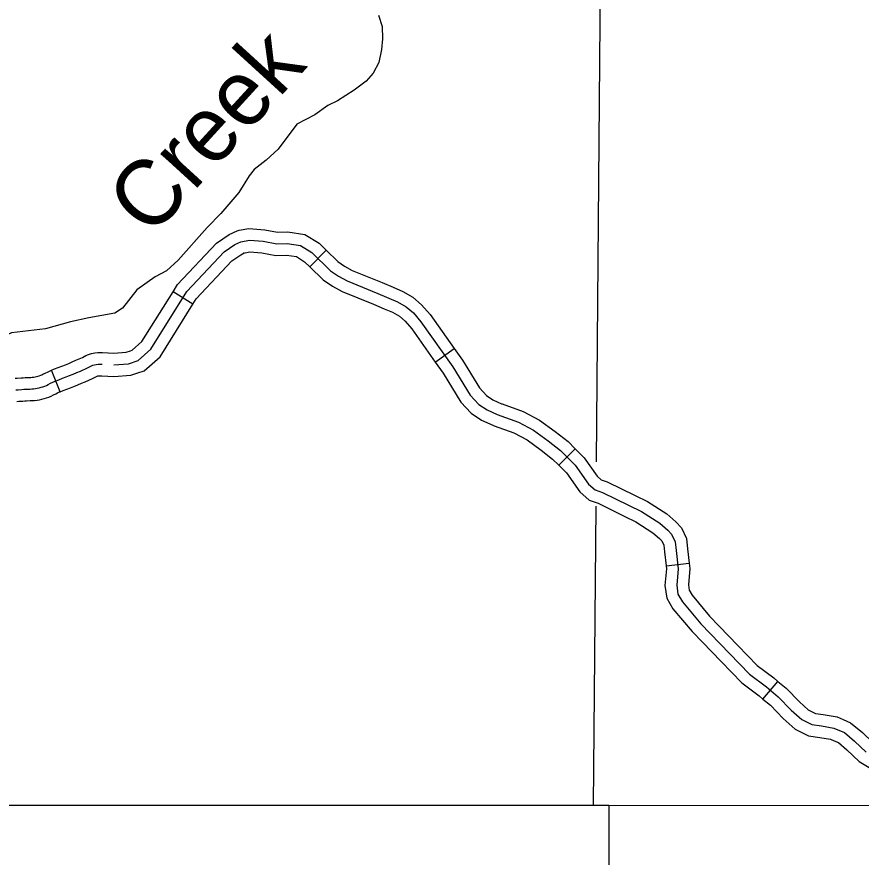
# Model space of a CAD drawing. Extents: x -19 to 366, y -4 to 359.
# Drawn here: x 135.666 to 136.698, y 197.983 to 199.01 of the extents above; entities that cross this region are included whole.
import ezdxf

# ---------------------------------------------------------------- set-up
doc = ezdxf.new("R2010")
doc.units = 0
for name, color, linetype in [('R_Axis', 7, 'Continuous'), ('R_Axis Annot', 7, 'Continuous'), ('R_Temp Easement', 7, 'Continuous'), ('Sheet Fence', 7, 'Continuous'), ('T_Indications', 7, 'Continuous')]:
    doc.layers.add(name, color=color, linetype=linetype)

msp = doc.modelspace()

# ---------------------------------------------------------------- linework, layer by layer
at = {"layer": 'R_Axis'}
msp.add_lwpolyline([(139.2314, 198.0374), (138.3894, 198.0333), (138.3734, 198.0335), (137.3923, 198.046), (137.3636, 198.046), (136.3894, 198.0464), (136.3709, 198.0464), (135.3908, 198.0464), (135.3637, 198.047), (134.4615, 198.0663), (134.4184, 198.067), (133.4674, 198.0826)], dxfattribs=at)
at = {"layer": 'R_Axis Annot'}
for points in [[(136.3744, 198.4665), (136.3794, 199.0537)], [(136.3709, 198.0464), (136.374, 198.4124)], [(136.3894, 198.0464), (136.3897, 197.3797)]]:
    msp.add_lwpolyline(points, dxfattribs=at)
at = {"layer": 'R_Temp Easement'}
for points in [[(136.108, 199.0123), (136.1126, 198.9983), (136.1131, 198.9835), (136.1116, 198.9702), (136.1083, 198.9546), (136.1015, 198.9413), (136.0932, 198.9318), (136.0785, 198.9207), (136.0582, 198.9078), (136.0461, 198.902), (136.0303, 198.8906), (136.0084, 198.8791), (135.9854, 198.8487), (135.9708, 198.835), (135.9561, 198.8235), (135.95, 198.8159), (135.9373, 198.7954), (135.9154, 198.7699), (135.8989, 198.7527), (135.8635, 198.7128), (135.8492, 198.6998), (135.8352, 198.6926)], [(135.8352, 198.6926), (135.813, 198.6765), (135.7953, 198.6541), (135.7859, 198.648), (135.7542, 198.6426), (135.7319, 198.6375), (135.7013, 198.6291), (135.6597, 198.624), (135.6405, 198.6156), (135.6231, 198.606), (135.5888, 198.582), (135.5534, 198.553), (135.5044, 198.5183), (135.4893, 198.5126), (135.4624, 198.5132), (135.4363, 198.512), (135.4137, 198.5043), (135.3793, 198.4894), (135.3657, 198.4814), (135.3563, 198.4737), (135.3372, 198.4407), (135.3365, 198.4274), (135.3384, 198.4118), (135.3409, 198.4052)]]:
    msp.add_lwpolyline(points, dxfattribs=at)
at = {"layer": 'Sheet Fence'}
for points in [[(139.4406, 1.5315), (139.2511, 10.1473), (139.0608, 18.7633), (138.8699, 27.3793), (138.6784, 35.9956), (138.4861, 44.6119), (138.2932, 53.2285), (138.0997, 61.8451), (137.9055, 70.4619), (137.7106, 79.0789), (137.5151, 87.6959), (137.319, 96.3132), (137.1221, 104.9306), (136.9247, 113.5481), (136.7265, 122.1658), (136.5278, 130.7836), (136.3283, 139.4016), (136.1282, 148.0197), (135.9275, 156.6379), (135.7261, 165.2564), (135.5241, 173.8749), (135.3214, 182.4936), (135.1181, 191.1125), (134.9141, 199.7315), (134.7095, 208.3506), (134.5043, 216.9699), (134.2984, 225.5894), (134.0919, 234.209), (133.8847, 242.8288), (133.6769, 251.4487), (133.4685, 260.0687), (133.2594, 268.6889), (133.0497, 277.3093), (132.8393, 285.9298), (132.6283, 294.5504), (132.4167, 303.1713), (132.2044, 311.7922), (131.9916, 320.4133), (131.778, 329.0346), (131.5639, 337.656), (131.3491, 346.2776)], [(0, 198.1326), (7.1014, 198.137), (14.2028, 198.1503), (21.3042, 198.1724), (28.4055, 198.2034), (35.5068, 198.2433), (42.6081, 198.292), (49.7092, 198.3496), (56.8103, 198.4161), (63.9113, 198.4913), (71.0123, 198.5755), (78.1131, 198.6685), (85.2137, 198.7704), (92.3143, 198.8811), (99.4147, 199.0007), (106.5149, 199.1291), (113.615, 199.2664), (120.7149, 199.4126), (127.8146, 199.5676), (134.9141, 199.7315), (142.0135, 199.9042), (149.1125, 200.0858), (156.2114, 200.2762), (163.31, 200.4755), (170.4084, 200.6837), (177.5065, 200.9007), (184.6043, 201.1265), (191.7018, 201.3612), (198.799, 201.6048), (205.896, 201.8572), (212.9926, 202.1185), (220.0888, 202.3886), (227.1848, 202.6676), (234.2803, 202.9554), (241.3755, 203.2521), (248.4704, 203.5576), (255.5648, 203.872), (262.6589, 204.1952), (269.7525, 204.5273), (276.8457, 204.8682), (283.9385, 205.218), (291.0309, 205.5766), (298.1228, 205.9441), (305.2142, 206.3204), (312.3051, 206.7056), (319.3956, 207.0996), (326.4856, 207.5024), (333.5751, 207.9141), (340.664, 208.3347)], [(0, 189.5162), (7.1121, 189.5206), (14.2243, 189.5339), (21.3364, 189.556), (28.4484, 189.5869), (35.5605, 189.6267), (42.6725, 189.6754), (49.7844, 189.7329), (56.8962, 189.7992), (64.0079, 189.8744), (71.1196, 189.9584), (78.2311, 190.0512), (85.3425, 190.1529), (92.4538, 190.2635), (99.5649, 190.3829), (106.6759, 190.5111), (113.7867, 190.6482), (120.8974, 190.7941), (128.0078, 190.9489), (135.1181, 191.1125), (142.2282, 191.2849), (149.338, 191.4662), (156.4476, 191.6563), (163.5569, 191.8553), (170.666, 192.0631), (177.7749, 192.2798), (184.8835, 192.5053), (191.9917, 192.7396), (199.0997, 192.9828), (206.2074, 193.2348), (213.3147, 193.4956), (220.4218, 193.7653), (227.5285, 194.0438), (234.6348, 194.3312), (241.7408, 194.6274), (248.8464, 194.9324), (255.9516, 195.2463), (263.0564, 195.569), (270.1608, 195.9005), (277.2648, 196.2409), (284.3683, 196.5901), (291.4715, 196.9481), (298.5741, 197.315), (305.6763, 197.6907), (312.7781, 198.0753), (319.8793, 198.4686), (326.9801, 198.8708), (334.0804, 199.2818), (341.1801, 199.7017)]]:
    msp.add_spline(points, degree=3, dxfattribs=at)
at = {"layer": 'T_Indications'}
for p, q in [((136.0243, 198.7048), (136.0442, 198.7251)), ((135.8812, 198.6593), (135.8571, 198.6743)), ((136.1775, 198.5884), (136.2006, 198.6049)), ((135.7193, 198.5521), (135.7087, 198.5784)), ((136.3284, 198.4622), (136.3485, 198.4823)), ((136.4595, 198.3393), (136.4877, 198.3426)), ((136.5776, 198.1765), (136.5959, 198.1982))]:
    msp.add_line(p, q, dxfattribs=at)
for points in [[(135.8571, 198.6743), (135.8626, 198.6832), (135.9103, 198.7337), (135.9256, 198.7444), (135.9356, 198.7489), (135.9378, 198.7494)], [(135.9378, 198.7494), (135.9496, 198.7516), (135.9693, 198.7501), (135.9847, 198.747), (135.9975, 198.7476), (136.0181, 198.7443), (136.0356, 198.7335), (136.0442, 198.7251)], [(135.7848, 198.5851), (135.8028, 198.5863), (135.8145, 198.5903), (135.8302, 198.604), (135.874, 198.6745), (135.9197, 198.7229), (135.9327, 198.732), (135.9399, 198.7353), (135.9504, 198.7373), (135.9673, 198.736), (135.9837, 198.7327), (135.9967, 198.7333), (136.013, 198.7307), (136.0268, 198.7222), (136.0494, 198.7), (136.0592, 198.6935), (136.07, 198.6876), (136.1072, 198.6723), (136.1314, 198.6621), (136.1418, 198.6559), (136.1507, 198.6484), (136.1598, 198.6376), (136.199, 198.5827), (136.2202, 198.5481), (136.2307, 198.5367), (136.2408, 198.5298), (136.2532, 198.5243), (136.279, 198.5148), (136.2973, 198.5053), (136.3152, 198.4922), (136.3302, 198.4805), (136.3485, 198.4622), (136.3645, 198.4393), (136.3727, 198.4321), (136.3818, 198.4289), (136.4295, 198.4057), (136.4517, 198.3913), (136.4615, 198.3831), (136.4661, 198.3779), (136.4703, 198.3688), (136.4716, 198.3583), (136.4742, 198.3358), (136.4723, 198.3158), (136.4739, 198.3047), (136.4794, 198.2953), (136.502, 198.2685), (136.5369, 198.2322), (136.5614, 198.2071), (136.582, 198.1914), (136.5963, 198.1793), (136.6123, 198.163), (136.6251, 198.1515), (136.6375, 198.1453), (136.6492, 198.1437), (136.6642, 198.1411), (136.6773, 198.1355), (136.6897, 198.1251), (136.7038, 198.1117)], [(135.943, 198.7214), (135.9511, 198.723), (135.9654, 198.7219), (135.9826, 198.7184), (135.9959, 198.7191), (136.008, 198.7172), (136.0179, 198.711), (136.0243, 198.7048)], [(136.0442, 198.7251), (136.0584, 198.7111), (136.0666, 198.7057), (136.0761, 198.7004), (136.1127, 198.6854), (136.126, 198.6798)], [(135.8812, 198.6593), (135.8853, 198.6658), (135.929, 198.7121), (135.9398, 198.7196), (135.9442, 198.7217), (135.943, 198.7214)], [(136.0243, 198.7048), (136.0405, 198.6889), (136.0519, 198.6813), (136.0639, 198.6748), (136.1018, 198.6591), (136.115, 198.6536)], [(135.805, 198.6021), (135.8073, 198.6028), (135.8192, 198.6133), (135.8571, 198.6743)], [(136.126, 198.6798), (136.1378, 198.6748), (136.1501, 198.6675), (136.1608, 198.6585), (136.171, 198.6464), (136.2006, 198.6049)], [(135.814, 198.5751), (135.8217, 198.5777), (135.8412, 198.5947), (135.8812, 198.6593)], [(136.115, 198.6536), (136.125, 198.6494), (136.1336, 198.6443), (136.1406, 198.6383), (136.1486, 198.6289), (136.1775, 198.5884)], [(135.7087, 198.5784), (135.7124, 198.5799), (135.7168, 198.5817), (135.7212, 198.5834), (135.7256, 198.5851), (135.7298, 198.5868), (135.734, 198.5886), (135.7382, 198.5905), (135.7466, 198.5941), (135.7507, 198.5962), (135.754, 198.5977), (135.7577, 198.599), (135.7616, 198.5996), (135.7651, 198.5999), (135.7679, 198.6), (135.771, 198.5999), (135.7846, 198.5994), (135.8, 198.6004), (135.805, 198.6021)], [(136.2006, 198.6049), (136.2108, 198.5906), (136.2316, 198.5567), (136.24, 198.5475), (136.2477, 198.5423), (136.2585, 198.5374), (136.259, 198.5373)], [(135.6652, 198.5544), (135.6678, 198.5546), (135.6725, 198.5549), (135.675, 198.5551), (135.6772, 198.5552), (135.682, 198.5554), (135.6845, 198.5556), (135.6867, 198.5557), (135.6891, 198.556), (135.6913, 198.5564), (135.6936, 198.5569), (135.6959, 198.5575), (135.6981, 198.5582), (135.7004, 198.559), (135.7025, 198.5598), (135.7047, 198.5609), (135.7074, 198.5624), (135.7102, 198.5637), (135.7133, 198.565), (135.7177, 198.5667), (135.722, 198.5685), (135.7264, 198.5702), (135.7308, 198.5719), (135.7352, 198.5737), (135.7396, 198.5756), (135.7439, 198.5774), (135.7526, 198.5813), (135.7568, 198.5834), (135.7592, 198.5845), (135.7612, 198.5851), (135.7634, 198.5855), (135.7658, 198.5857), (135.7679, 198.5858), (135.7706, 198.5857)], [(136.1775, 198.5884), (136.1871, 198.5749), (136.2088, 198.5395), (136.2213, 198.5259), (136.2338, 198.5174), (136.2478, 198.5111), (136.2492, 198.5106)], [(135.6641, 198.5686), (135.6668, 198.5687), (135.6716, 198.5691), (135.6741, 198.5692), (135.6765, 198.5694), (135.6812, 198.5696), (135.6835, 198.5697), (135.6852, 198.5699), (135.6871, 198.5701), (135.6887, 198.5704), (135.6903, 198.5707), (135.6921, 198.5712), (135.6938, 198.5717), (135.6955, 198.5723), (135.6967, 198.5728), (135.6982, 198.5735), (135.701, 198.575), (135.7044, 198.5766), (135.7079, 198.5781), (135.7087, 198.5784)], [(135.7193, 198.5521), (135.7229, 198.5535), (135.7273, 198.5552), (135.7317, 198.557), (135.7361, 198.5587), (135.7407, 198.5606), (135.7452, 198.5625), (135.7496, 198.5644), (135.7586, 198.5684), (135.763, 198.5705), (135.7645, 198.5713), (135.7646, 198.5713), (135.7651, 198.5714), (135.7666, 198.5715), (135.768, 198.5715), (135.7702, 198.5715), (135.785, 198.5709), (135.8055, 198.5723), (135.814, 198.5751)], [(135.6663, 198.5402), (135.6687, 198.5404), (135.6735, 198.5407), (135.6759, 198.5409), (135.678, 198.541), (135.6827, 198.5412), (135.6855, 198.5414), (135.6881, 198.5416), (135.6911, 198.542), (135.694, 198.5424), (135.6969, 198.5431), (135.6998, 198.5438), (135.7025, 198.5447), (135.7054, 198.5456), (135.7083, 198.5468), (135.7113, 198.5483), (135.7139, 198.5497), (135.7159, 198.5507), (135.7186, 198.5518), (135.7193, 198.5521)], [(136.259, 198.5373), (136.2847, 198.5278), (136.3047, 198.5174), (136.3238, 198.5036), (136.3397, 198.4911), (136.3485, 198.4823)], [(136.2492, 198.5106), (136.2732, 198.5018), (136.2898, 198.4932), (136.3067, 198.4809), (136.3208, 198.4698), (136.3284, 198.4622)], [(136.3485, 198.4823), (136.3594, 198.4714), (136.3752, 198.4489), (136.38, 198.4446), (136.3873, 198.442), (136.4215, 198.4253)], [(136.3284, 198.4622), (136.3376, 198.453), (136.3539, 198.4298), (136.3653, 198.4197), (136.3763, 198.4158), (136.4091, 198.3998)], [(136.4215, 198.4253), (136.4365, 198.4181), (136.4601, 198.4028), (136.4714, 198.3933), (136.4781, 198.3857), (136.4841, 198.3727), (136.4857, 198.36), (136.4877, 198.3426)], [(136.4091, 198.3998), (136.4225, 198.3933), (136.4433, 198.3798), (136.4515, 198.3729), (136.454, 198.3701), (136.4565, 198.3648), (136.4575, 198.3566), (136.4595, 198.3393)], [(136.4877, 198.3426), (136.4885, 198.3359), (136.4866, 198.3162), (136.4875, 198.3095), (136.4911, 198.3035), (136.5125, 198.278), (136.5244, 198.2657)], [(136.4595, 198.3393), (136.4599, 198.3356), (136.458, 198.3155), (136.4602, 198.2999), (136.4678, 198.287), (136.4914, 198.259), (136.5039, 198.246)], [(136.5244, 198.2657), (136.5471, 198.2421), (136.5708, 198.2177), (136.5909, 198.2025), (136.5959, 198.1982)], [(136.5039, 198.246), (136.5267, 198.2223), (136.552, 198.1964), (136.5731, 198.1803), (136.5776, 198.1765)], [(136.5959, 198.1982), (136.606, 198.1897), (136.6222, 198.1732), (136.6331, 198.1634), (136.6417, 198.1591), (136.6514, 198.1577), (136.6683, 198.1548), (136.6758, 198.1516)], [(136.5776, 198.1765), (136.5867, 198.1689), (136.6025, 198.1527), (136.617, 198.1397), (136.6332, 198.1316), (136.647, 198.1296), (136.6602, 198.1274), (136.6647, 198.1255)], [(136.6758, 198.1516), (136.6848, 198.1477), (136.6992, 198.1356), (136.7124, 198.1231), (136.7224, 198.1171), (136.7343, 198.1118), (136.7498, 198.1101), (136.7592, 198.1085)], [(136.6647, 198.1255), (136.6698, 198.1233), (136.6802, 198.1145), (136.6951, 198.1003), (136.7093, 198.0918), (136.7268, 198.0841), (136.7459, 198.0819), (136.7545, 198.0805)]]:
    msp.add_lwpolyline(points, dxfattribs=at)

# ---------------------------------------------------------------- texts
at = {"layer": 'R_Temp Easement'}
msp.add_text('Creek', height=0.08, rotation=47.6097, dxfattribs=at).set_placement((135.8298, 198.7389))

doc.saveas('drawing.dxf')
